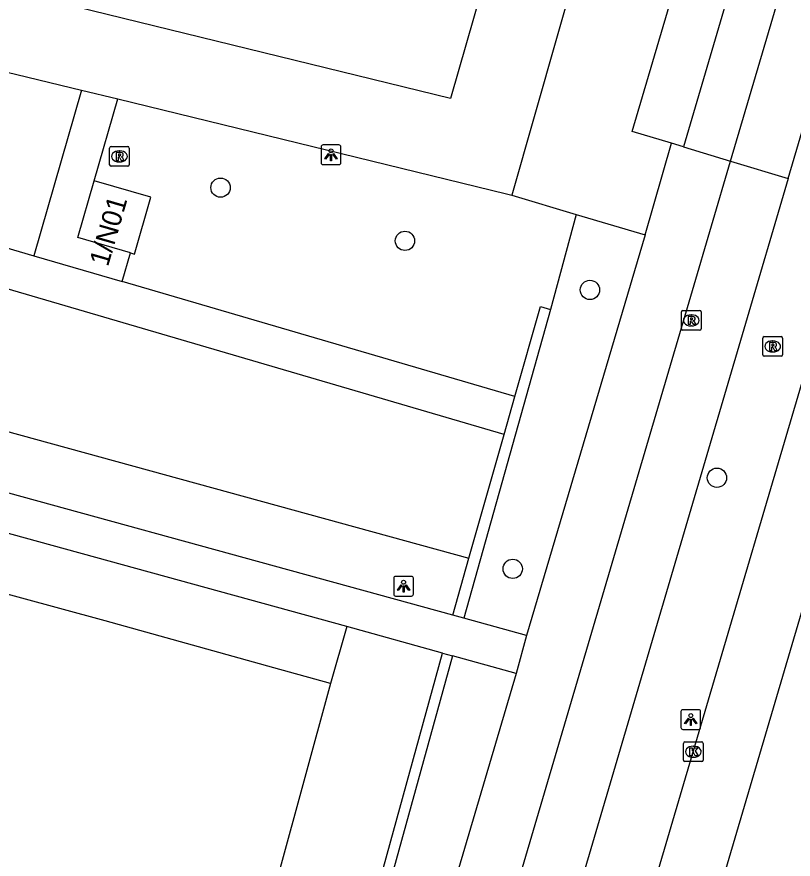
# Model space of a CAD drawing. Extents: x 159822 to 160765, y 380693 to 381634.
# Drawn here: x 160453.36 to 160492.67, y 381111.59 to 381154.27 of the extents above; entities that cross this region are included whole.
import ezdxf

# ---------------------------------------------------------------- set-up
doc = ezdxf.new("R2010")
doc.units = 0
for name, color, linetype in [('IMGEO_Boom', 7, 'Continuous'), ('IMGEO_Fietspad_gesloten', 7, 'Continuous'), ('IMGEO_Groenvoorziening', 7, 'Continuous'), ('IMGEO_Kolk', 7, 'Continuous'), ('IMGEO_Lichtpunt', 7, 'Continuous'), ('IMGEO_Muur', 7, 'Continuous'), ('IMGEO_Pand', 7, 'Continuous'), ('IMGEO_Pand_nummerreeks', 7, 'Continuous'), ('IMGEO_Rijbaan_regionaal_gesloten', 7, 'Continuous'), ('IMGEO_Rioolput', 7, 'Continuous'), ('IMGEO_Voetpad_gesloten', 7, 'Continuous'), ('IMGEO_Voetpad_open', 7, 'Continuous')]:
    doc.layers.add(name, color=color, linetype=linetype)

msp = doc.modelspace()

# ---------------------------------------------------------------- linework, layer by layer
at = {"layer": 'IMGEO_Boom'}
for centre in [(160463.673, 381145.613), (160473.014, 381142.917), (160482.382, 381140.431), (160488.814, 381130.913), (160478.471, 381126.298)]:
    msp.add_circle(centre, 0.489, dxfattribs=at)
at = {"layer": 'IMGEO_Fietspad_gesloten'}
for points in [[(160492.421, 381146.083), (160500, 381171.788), (160504.355, 381186.559), (160523.143, 381250), (160530.941, 381276.33), (160536.904, 381297.216), (160550.217, 381342.326)], [(160489.508, 381146.96), (160500, 381182.537), (160501.455, 381187.47), (160519.715, 381249.262), (160519.933, 381250), (160522.877, 381259.975)], [(160453.856, 381025.913), (160487.572, 381140.397), (160489.508, 381146.96)], [(160489.508, 381146.96), (160492.421, 381146.083)], [(160492.421, 381146.083), (160490.171, 381138.451), (160457.589, 381027.726), (160455.791, 381022.103)]]:
    msp.add_lwpolyline(points, dxfattribs=at)
at = {"layer": 'IMGEO_Groenvoorziening'}
for points in [[(160447.803, 381144.045), (160454.216, 381142.167)], [(160481.686, 381144.256), (160480.377, 381139.438)], [(160478.034, 381133.111), (160447.267, 381142.118)], [(160478.58, 381135.035), (160458.694, 381140.857)], [(160445.376, 381135.322), (160476.251, 381126.835)]]:
    msp.add_lwpolyline(points, dxfattribs=at)
at = {"layer": 'IMGEO_Kolk'}
for p, q in [((160487.193, 381117.53), (160488.045, 381117.53)), ((160487.118, 381116.604), (160487.118, 381117.456)), ((160487.606, 381117.31), (160487.631, 381117.31)), ((160488.119, 381117.456), (160488.119, 381116.604)), ((160487.629, 381116.75), (160487.604, 381116.75)), ((160488.045, 381116.53), (160487.193, 381116.53))]:
    msp.add_line(p, q, dxfattribs=at)
for points in [[(160487.193, 381117.53), (160488.045, 381117.53)], [(160487.118, 381116.604), (160487.118, 381117.456)], [(160487.439, 381117.23), (160487.562, 381117.23), (160487.562, 381117.079), (160487.692, 381117.23), (160487.856, 381117.23), (160487.71, 381117.079), (160487.863, 381116.83), (160487.711, 381116.83), (160487.626, 381116.994), (160487.562, 381116.927), (160487.562, 381116.83), (160487.439, 381116.83), (160487.439, 381117.23)], [(160488.119, 381117.456), (160488.119, 381116.604)], [(160488.045, 381116.53), (160487.193, 381116.53)]]:
    msp.add_lwpolyline(points, dxfattribs=at)
for centre, start, end in [((160487.195, 381117.454), 91.552, 178.448), ((160487.195, 381117.454), 91.552, 178.448), ((160488.043, 381117.454), 1.552, 88.448), ((160488.043, 381117.454), 1.552, 88.448), ((160487.195, 381116.606), 181.552, 268.448), ((160487.195, 381116.606), 181.552, 268.448), ((160488.043, 381116.606), 271.552, 358.448), ((160488.043, 381116.606), 271.552, 358.448)]:
    msp.add_arc(centre, 0.0765, start, end, dxfattribs=at)
for centre, major_axis, ratio, start_param, end_param in [((160487.605, 381117.03), (-0.387, 0.002), 0.722429, 4.712389, 7.853982), ((160487.63, 381117.03), (-0.39, 0.002), 0.717154, 1.570796, 4.712389)]:
    msp.add_ellipse(centre, major_axis=major_axis, ratio=ratio, start_param=start_param, end_param=end_param, dxfattribs=at)
at = {"layer": 'IMGEO_Lichtpunt'}
for p, q in [((160468.77, 381147.681), (160468.77, 381146.874)), ((160468.77, 381147.681), (160468.77, 381146.874)), ((160469.672, 381147.776), (160468.864, 381147.776)), ((160469.672, 381147.776), (160468.864, 381147.776)), ((160469.766, 381146.874), (160469.766, 381147.681)), ((160469.766, 381146.874), (160469.766, 381147.681)), ((160468.864, 381146.78), (160469.672, 381146.78)), ((160468.864, 381146.78), (160469.672, 381146.78)), ((160472.444, 381125.82), (160472.444, 381125.013)), ((160472.444, 381125.82), (160472.444, 381125.013)), ((160473.346, 381125.915), (160472.538, 381125.915)), ((160473.346, 381125.915), (160472.538, 381125.915)), ((160473.44, 381125.013), (160473.44, 381125.82)), ((160473.44, 381125.013), (160473.44, 381125.82)), ((160472.538, 381124.919), (160473.346, 381124.919)), ((160472.538, 381124.919), (160473.346, 381124.919)), ((160486.992, 381119.066), (160486.992, 381118.259)), ((160486.992, 381119.066), (160486.992, 381118.259)), ((160487.894, 381119.161), (160487.086, 381119.161)), ((160487.894, 381119.161), (160487.086, 381119.161)), ((160487.988, 381118.259), (160487.988, 381119.066)), ((160487.988, 381118.259), (160487.988, 381119.066)), ((160487.086, 381118.165), (160487.894, 381118.165)), ((160487.086, 381118.165), (160487.894, 381118.165))]:
    msp.add_line(p, q, dxfattribs=at)
for points in [[(160469.144, 381147.345), (160469.183, 381147.317), (160468.995, 381147.055), (160468.957, 381147.082), (160469.144, 381147.345)], [(160469.246, 381147.297), (160469.293, 381147.297), (160469.293, 381146.975), (160469.246, 381146.975), (160469.246, 381147.297)], [(160469.356, 381147.317), (160469.394, 381147.344), (160469.581, 381147.082), (160469.542, 381147.054), (160469.356, 381147.317)], [(160472.818, 381125.484), (160472.857, 381125.456), (160472.669, 381125.194), (160472.631, 381125.221), (160472.818, 381125.484)], [(160472.92, 381125.436), (160472.967, 381125.436), (160472.967, 381125.114), (160472.92, 381125.114), (160472.92, 381125.436)], [(160473.03, 381125.456), (160473.068, 381125.483), (160473.255, 381125.221), (160473.216, 381125.193), (160473.03, 381125.456)], [(160487.366, 381118.73), (160487.405, 381118.702), (160487.217, 381118.44), (160487.179, 381118.467), (160487.366, 381118.73)], [(160487.468, 381118.682), (160487.515, 381118.682), (160487.515, 381118.36), (160487.468, 381118.36), (160487.468, 381118.682)], [(160487.578, 381118.702), (160487.616, 381118.729), (160487.803, 381118.467), (160487.764, 381118.439), (160487.578, 381118.702)]]:
    msp.add_lwpolyline(points, dxfattribs=at)
for centre in [(160469.269, 381147.479), (160472.943, 381125.618), (160487.491, 381118.864)]:
    msp.add_circle(centre, 0.0994, dxfattribs=at)
for centre, start, end in [((160468.864, 381147.681), 90, 180), ((160468.864, 381147.681), 90, 180), ((160469.672, 381147.681), 0, 90), ((160469.672, 381147.681), 0, 90), ((160468.864, 381146.874), 180, 270), ((160468.864, 381146.874), 180, 270), ((160469.672, 381146.874), 270, 0), ((160469.672, 381146.874), 270, 360), ((160472.538, 381125.82), 90, 180), ((160472.538, 381125.82), 90, 180), ((160473.346, 381125.82), 0, 90), ((160473.346, 381125.82), 0, 90), ((160472.538, 381125.013), 180, 270), ((160472.538, 381125.013), 180, 270), ((160473.346, 381125.013), 270, 0), ((160473.346, 381125.013), 270, 360), ((160487.086, 381119.066), 90, 180), ((160487.086, 381119.066), 90, 180), ((160487.894, 381119.066), 0, 90), ((160487.894, 381119.066), 0, 90), ((160487.086, 381118.259), 180, 270), ((160487.086, 381118.259), 180, 270), ((160487.894, 381118.259), 270, 0), ((160487.894, 381118.259), 270, 360)]:
    msp.add_arc(centre, 0.0946, start, end, dxfattribs=at)
at = {"layer": 'IMGEO_Muur'}
for points in [[(160480.377, 381139.438), (160475.997, 381123.794)], [(160478.58, 381135.035), (160479.873, 381139.586), (160480.377, 381139.438)], [(160478.034, 381133.111), (160478.58, 381135.035)], [(160476.251, 381126.835), (160478.034, 381133.111)], [(160475.432, 381123.949), (160476.251, 381126.835)], [(160475.997, 381123.794), (160475.432, 381123.949)], [(160475.418, 381121.889), (160464.903, 381083.789), (160464.395, 381083.94), (160464.934, 381085.826)], [(160466.957, 381093.132), (160474.907, 381122.031)], [(160474.907, 381122.031), (160475.418, 381121.889)]]:
    msp.add_lwpolyline(points, dxfattribs=at)
at = {"layer": 'IMGEO_Pand'}
for points in [[(160459.12, 381142.305), (160456.442, 381143.094), (160457.268, 381145.964)], [(160459.12, 381142.305), (160459.315, 381142.242), (160460.144, 381145.129), (160457.268, 381145.964)], [(160469.234, 381120.488), (160466.377, 381121.274), (160457.833, 381123.659), (160442.289, 381127.888)], [(160469.234, 381120.488), (160463.933, 381101.073), (160457.421, 381102.872)]]:
    msp.add_lwpolyline(points, dxfattribs=at)
at = {"layer": 'IMGEO_Rijbaan_regionaal_gesloten'}
for points in [[(160460.831, 381026.159), (160464.672, 381039.223), (160470.199, 381057.954), (160475.998, 381077.736), (160481.539, 381096.384), (160487.602, 381117.033), (160493.697, 381137.696), (160495.869, 381145.045)], [(160498.994, 381144.105), (160467.995, 381038.925), (160466.4, 381033.511), (160463.127, 381020.484)]]:
    msp.add_lwpolyline(points, dxfattribs=at)
at = {"layer": 'IMGEO_Rioolput'}
for p, q in [((160458.051, 381146.77), (160458.051, 381147.622)), ((160458.126, 381147.696), (160458.978, 381147.696)), ((160458.539, 381147.476), (160458.564, 381147.476)), ((160459.052, 381147.622), (160459.052, 381146.77)), ((160458.978, 381146.696), (160458.126, 381146.696)), ((160458.562, 381146.916), (160458.537, 381146.916)), ((160487.012, 381138.462), (160487.012, 381139.314)), ((160487.087, 381139.388), (160487.939, 381139.388)), ((160488.013, 381139.314), (160488.013, 381138.462)), ((160487.5, 381139.168), (160487.525, 381139.168)), ((160487.523, 381138.608), (160487.498, 381138.608)), ((160487.939, 381138.388), (160487.087, 381138.388)), ((160491.139, 381137.141), (160491.139, 381137.993)), ((160491.214, 381138.067), (160492.066, 381138.067)), ((160492.14, 381137.993), (160492.14, 381137.141)), ((160491.627, 381137.847), (160491.652, 381137.847)), ((160491.65, 381137.287), (160491.625, 381137.287)), ((160492.066, 381137.067), (160491.214, 381137.067))]:
    msp.add_line(p, q, dxfattribs=at)
for points in [[(160458.051, 381146.77), (160458.051, 381147.622)], [(160458.126, 381147.696), (160458.978, 381147.696)], [(160458.64, 381147.394), (160458.388, 381147.396), (160458.388, 381146.996)], [(160459.052, 381147.622), (160459.052, 381146.77)], [(160458.388, 381146.996), (160458.512, 381146.996), (160458.512, 381147.158), (160458.523, 381147.158)], [(160458.566, 381147.315), (160458.512, 381147.315), (160458.512, 381147.234)], [(160458.512, 381147.234), (160458.564, 381147.234)], [(160458.57, 381147.129), (160458.641, 381146.996), (160458.781, 381146.996), (160458.716, 381147.122)], [(160458.978, 381146.696), (160458.126, 381146.696)], [(160487.012, 381138.462), (160487.012, 381139.314)], [(160487.087, 381139.388), (160487.939, 381139.388)], [(160488.013, 381139.314), (160488.013, 381138.462)], [(160487.601, 381139.086), (160487.349, 381139.088), (160487.349, 381138.688)], [(160487.349, 381138.688), (160487.473, 381138.688), (160487.473, 381138.85), (160487.484, 381138.85)], [(160487.527, 381139.007), (160487.473, 381139.007), (160487.473, 381138.926)], [(160487.473, 381138.926), (160487.525, 381138.926)], [(160487.531, 381138.821), (160487.602, 381138.688), (160487.742, 381138.688), (160487.677, 381138.814)], [(160487.939, 381138.388), (160487.087, 381138.388)], [(160491.139, 381137.141), (160491.139, 381137.993)], [(160491.214, 381138.067), (160492.066, 381138.067)], [(160492.14, 381137.993), (160492.14, 381137.141)], [(160491.728, 381137.765), (160491.476, 381137.767), (160491.476, 381137.367)], [(160491.654, 381137.686), (160491.6, 381137.686), (160491.6, 381137.605)], [(160491.6, 381137.605), (160491.652, 381137.605)], [(160491.476, 381137.367), (160491.6, 381137.367), (160491.6, 381137.529), (160491.611, 381137.529)], [(160491.658, 381137.5), (160491.729, 381137.367), (160491.869, 381137.367), (160491.804, 381137.493)], [(160492.066, 381137.067), (160491.214, 381137.067)]]:
    msp.add_lwpolyline(points, dxfattribs=at)
for centre, radius, start, end in [((160458.128, 381147.62), 0.0765, 91.552, 178.448), ((160458.128, 381147.62), 0.0765, 91.552, 178.448), ((160458.639, 381147.284), 0.109, 350.3612, 89.416), ((160458.976, 381147.62), 0.0765, 1.552, 88.448), ((160458.976, 381147.62), 0.0765, 1.552, 88.448), ((160458.522, 381147.105), 0.0533, 26.0293, 88.6989), ((160458.548, 381147.423), 0.19, 274.7715, 282.9687), ((160458.572, 381147.219), 0.0964, 77.0061, 93.1865), ((160458.586, 381147.276), 0.0378, 276.6634, 79.6772), ((160458.637, 381147.284), 0.112, 277.5842, 350.9817), ((160458.621, 381147.069), 0.108, 29.5134, 73.7905), ((160458.128, 381146.772), 0.0765, 181.552, 268.448), ((160458.128, 381146.772), 0.0765, 181.552, 268.448), ((160458.976, 381146.772), 0.0765, 271.552, 358.448), ((160458.976, 381146.772), 0.0765, 271.552, 358.448), ((160487.089, 381139.312), 0.0765, 91.552, 178.448), ((160487.089, 381139.312), 0.0765, 91.552, 178.448), ((160487.937, 381139.312), 0.0765, 1.552, 88.448), ((160487.937, 381139.312), 0.0765, 1.552, 88.448), ((160487.483, 381138.797), 0.0533, 26.0293, 88.6989), ((160487.509, 381139.115), 0.19, 274.7715, 282.9687), ((160487.533, 381138.911), 0.0964, 77.0061, 93.1865), ((160487.547, 381138.968), 0.0378, 276.6634, 79.6772), ((160487.6, 381138.976), 0.109, 350.3612, 89.416), ((160487.598, 381138.976), 0.112, 277.5842, 350.9817), ((160487.582, 381138.761), 0.108, 29.5134, 73.7905), ((160487.089, 381138.464), 0.0765, 181.552, 268.448), ((160487.089, 381138.464), 0.0765, 181.552, 268.448), ((160487.937, 381138.464), 0.0765, 271.552, 358.448), ((160487.937, 381138.464), 0.0765, 271.552, 358.448), ((160491.216, 381137.991), 0.0765, 91.552, 178.448), ((160491.216, 381137.991), 0.0765, 91.552, 178.448), ((160492.064, 381137.991), 0.0765, 1.552, 88.448), ((160492.064, 381137.991), 0.0765, 1.552, 88.448), ((160491.636, 381137.794), 0.19, 274.7715, 282.9687), ((160491.66, 381137.59), 0.0964, 77.0061, 93.1865), ((160491.674, 381137.647), 0.0378, 276.6634, 79.6772), ((160491.727, 381137.655), 0.109, 350.3612, 89.416), ((160491.725, 381137.655), 0.112, 277.5842, 350.9817), ((160491.216, 381137.143), 0.0765, 181.552, 268.448), ((160491.216, 381137.143), 0.0765, 181.552, 268.448), ((160491.61, 381137.476), 0.0533, 26.0293, 88.6989), ((160491.709, 381137.44), 0.108, 29.5134, 73.7905), ((160492.064, 381137.143), 0.0765, 271.552, 358.448), ((160492.064, 381137.143), 0.0765, 271.552, 358.448)]:
    msp.add_arc(centre, radius, start, end, dxfattribs=at)
for centre, major_axis, ratio, start_param, end_param in [((160458.538, 381147.196), (-0.387, 0.002), 0.722429, 4.712389, 7.853982), ((160458.563, 381147.196), (-0.39, 0.002), 0.717154, 1.570796, 4.712389), ((160487.499, 381138.888), (-0.387, 0.002), 0.722429, 4.712389, 7.853982), ((160487.524, 381138.888), (-0.39, 0.002), 0.717154, 1.570796, 4.712389), ((160491.626, 381137.567), (-0.387, 0.002), 0.722429, 4.712389, 7.853982), ((160491.651, 381137.567), (-0.39, 0.002), 0.717154, 1.570796, 4.712389)]:
    msp.add_ellipse(centre, major_axis=major_axis, ratio=ratio, start_param=start_param, end_param=end_param, dxfattribs=at)
at = {"layer": 'IMGEO_Voetpad_gesloten'}
for points in [[(160475.432, 381123.949), (160444.573, 381132.431), (160444.613, 381132.582)], [(160470.074, 381123.375), (160443.087, 381130.799)], [(160479.172, 381122.921), (160475.997, 381123.794)], [(160474.907, 381122.031), (160470.074, 381123.375)], [(160479.172, 381122.921), (160478.644, 381120.991)], [(160478.644, 381120.991), (160475.418, 381121.889)]]:
    msp.add_lwpolyline(points, dxfattribs=at)
at = {"layer": 'IMGEO_Voetpad_open'}
for points in [[(160493.535, 381198.272), (160478.424, 381145.229)], [(160467.91, 381194.975), (160488.085, 381194.577), (160475.327, 381150.131), (160456.341, 381154.771)], [(160486.511, 381147.861), (160484.517, 381148.46), (160495.868, 381186.92), (160498.43, 381186.174), (160487.122, 381147.678)], [(160450.057, 381152.144), (160456.63, 381150.554)], [(160456.63, 381150.554), (160454.216, 381142.167)], [(160456.63, 381150.554), (160458.476, 381150.116)], [(160457.268, 381145.964), (160458.476, 381150.116)], [(160458.476, 381150.116), (160478.153, 381145.295), (160478.424, 381145.229)], [(160485.186, 381143.222), (160486.511, 381147.861)], [(160487.122, 381147.678), (160486.511, 381147.861)], [(160487.122, 381147.678), (160489.508, 381146.96)], [(160478.424, 381145.229), (160481.686, 381144.256)], [(160481.686, 381144.256), (160485.186, 381143.222)], [(160485.186, 381143.222), (160479.172, 381122.921)], [(160458.694, 381140.857), (160459.12, 381142.305)], [(160454.216, 381142.167), (160458.694, 381140.857)], [(160470.074, 381123.375), (160469.234, 381120.488)], [(160478.644, 381120.991), (160449.899, 381023.628), (160448.566, 381019.654)]]:
    msp.add_lwpolyline(points, dxfattribs=at)

# ---------------------------------------------------------------- texts
at = {"layer": 'IMGEO_Pand_nummerreeks'}
msp.add_text('1/N01', height=1, rotation=73.8754, dxfattribs=at).set_placement((160457.97, 381141.575))

doc.saveas('drawing.dxf')
